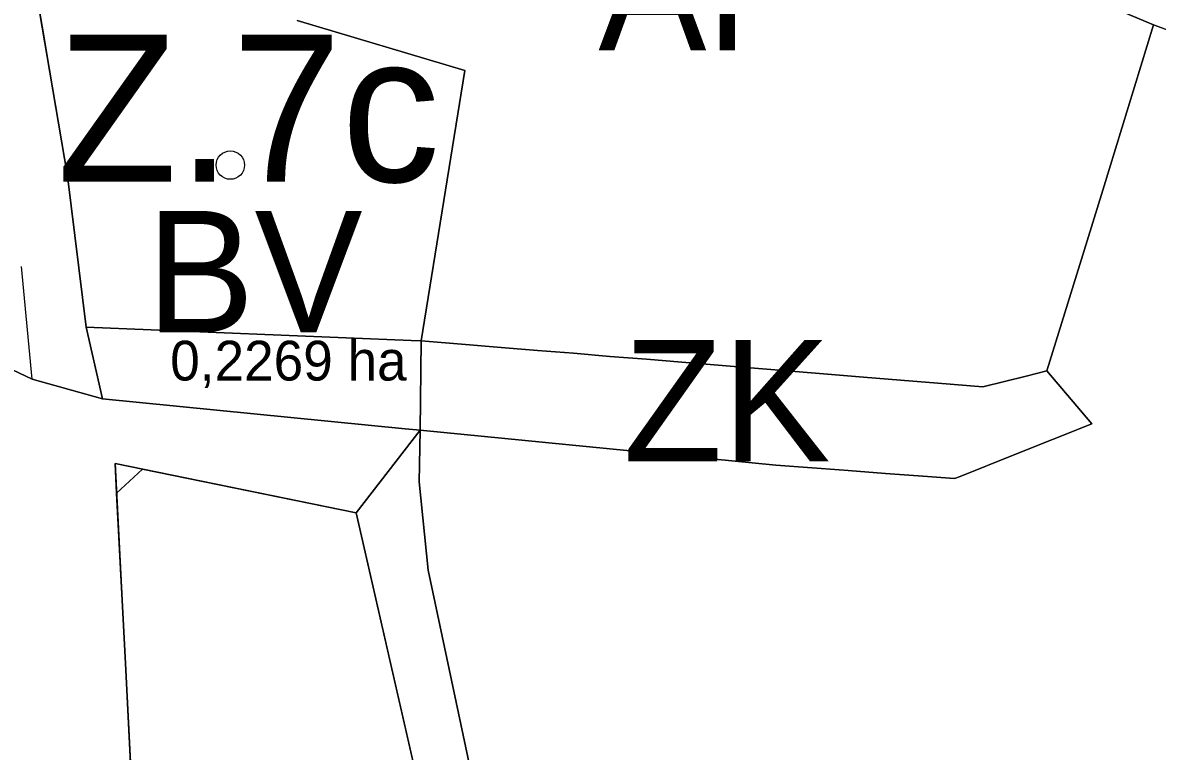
# Model space of a CAD drawing. Extents: x -555509 to -553005, y -1186756 to -1182560.
# Drawn here: x -554330.7 to -554199.7, y -1185603.5 to -1185519.4 of the extents above; entities that cross this region are included whole.
import ezdxf

# ---------------------------------------------------------------- set-up
doc = ezdxf.new("R2010")
doc.units = 0
for name, color, linetype in [('Level 15', 7, 'Continuous'), ('Level 26', 7, 'Continuous'), ('Level 29', 7, 'Continuous'), ('Level 36', 7, 'Continuous'), ('Level 4', 7, 'Continuous'), ('Level 46', 7, 'Continuous'), ('Level 56', 7, 'Continuous'), ('Level 59', 7, 'Continuous'), ('Level 63', 7, 'Continuous'), ('navrh_BV', 7, 'Continuous'), ('OBRYS_PLOCH', 7, 'Continuous'), ('stav_AL', 7, 'Continuous'), ('stav_AP', 7, 'Continuous'), ('stav_PU', 7, 'Continuous'), ('stav_ZK', 7, 'Continuous')]:
    doc.layers.add(name, color=color, linetype=linetype)

msp = doc.modelspace()

# ---------------------------------------------------------------- linework, layer by layer
at = {"layer": 'Level 15'}
for p, q in [((-554329.61, -1185560.51), (-554330.85, -1185547.51)), ((-554332.6, -1185559.09), (-554329.61, -1185560.51))]:
    msp.add_line(p, q, dxfattribs=at)
at = {"layer": 'Level 26'}
for p, q in [((-554207.77, -1185516.41), (-554200.12, -1185519.62)), ((-554200.12, -1185519.62), (-554190, -1185523.4)), ((-554329.61, -1185560.51), (-554332.6, -1185559.09)), ((-554321.47, -1185562.78), (-554329.61, -1185560.51)), ((-554286.52, -1185566.23), (-554321.47, -1185562.78)), ((-554284.82, -1185566.4), (-554286.52, -1185566.23)), ((-554284.9, -1185572.37), (-554284.82, -1185566.4)), ((-554292.21, -1185575.92), (-554320.03, -1185570.25)), ((-554320.03, -1185570.25), (-554319.85, -1185573.67)), ((-554319.85, -1185573.67), (-554320.03, -1185570.25)), ((-554320.03, -1185570.25), (-554292.21, -1185575.92)), ((-554319.85, -1185573.67), (-554316.87, -1185570.9)), ((-554316.87, -1185570.9), (-554292.21, -1185575.92)), ((-554319.21, -1185586), (-554319.85, -1185573.67)), ((-554319.85, -1185573.67), (-554319.85, -1185573.67)), ((-554292.21, -1185575.92), (-554284.34, -1185610.24)), ((-554318.84, -1185593.32), (-554319.21, -1185586)), ((-554317.73, -1185614.65), (-554318.84, -1185593.32))]:
    msp.add_line(p, q, dxfattribs=at)
msp.add_lwpolyline([(-554276.6, -1185616.82), (-554283.87, -1185582.54), (-554284.9, -1185572.37)], dxfattribs=at)
at = {"layer": 'Level 36'}
for p, q in [((-554279.64, -1185524.91), (-554299.01, -1185519.14)), ((-554281.87, -1185538.72), (-554279.64, -1185524.91)), ((-554284.68, -1185556.1), (-554281.87, -1185538.72)), ((-554284.82, -1185566.4), (-554284.68, -1185556.1)), ((-554284.82, -1185566.4), (-554292.21, -1185575.92)), ((-554292.21, -1185575.92), (-554284.82, -1185566.4))]:
    msp.add_line(p, q, dxfattribs=at)
msp.add_lwpolyline([(-554282.94, -1185616.37), (-554284.34, -1185610.24), (-554292.21, -1185575.92)], dxfattribs=at)
at = {"layer": 'Level 4'}
msp.add_circle((-554306.72, -1185535.81), 1.64, dxfattribs=at)
at = {"layer": 'Level 56'}
for p, q in [((-554330.26, -1185509), (-554325.54, -1185537.09)), ((-554279.64, -1185524.91), (-554299.01, -1185519.14)), ((-554281.87, -1185538.72), (-554279.64, -1185524.91)), ((-554325.54, -1185537.09), (-554323.36, -1185554.5)), ((-554284.68, -1185556.1), (-554281.87, -1185538.72)), ((-554323.36, -1185554.5), (-554321.47, -1185562.78)), ((-554284.68, -1185556.1), (-554284.82, -1185566.4)), ((-554284.82, -1185566.4), (-554284.68, -1185556.1)), ((-554321.47, -1185562.78), (-554286.52, -1185566.23)), ((-554286.52, -1185566.23), (-554284.82, -1185566.4))]:
    msp.add_line(p, q, dxfattribs=at)
msp.add_lwpolyline([(-554305.65, -1185782.36), (-554303.28, -1185786.68), (-554300.2, -1185788.59), (-554275.27, -1185787.98), (-554266.32, -1185786.4), (-554273.88, -1185655.23), (-554282.43, -1185618.58), (-554282.94, -1185616.37), (-554284.34, -1185610.24), (-554292.21, -1185575.92), (-554316.87, -1185570.9), (-554319.85, -1185573.67), (-554319.21, -1185586), (-554318.84, -1185593.32), (-554317.73, -1185614.65), (-554316.26, -1185651.34), (-554315.85, -1185660.44), (-554305.65, -1185782.36)], dxfattribs=at)
at = {"layer": 'navrh_BV'}
for p, q in [((-554330.26, -1185509), (-554325.54, -1185537.09)), ((-554330.26, -1185509), (-554325.54, -1185537.09)), ((-554279.64, -1185524.91), (-554299.01, -1185519.14)), ((-554279.64, -1185524.91), (-554299.01, -1185519.14)), ((-554281.87, -1185538.72), (-554279.64, -1185524.91)), ((-554281.87, -1185538.72), (-554279.64, -1185524.91)), ((-554325.54, -1185537.09), (-554323.36, -1185554.5)), ((-554325.54, -1185537.09), (-554323.36, -1185554.5)), ((-554284.68, -1185556.1), (-554281.87, -1185538.72)), ((-554284.68, -1185556.1), (-554281.87, -1185538.72)), ((-554323.36, -1185554.5), (-554321.47, -1185562.78)), ((-554323.36, -1185554.5), (-554321.47, -1185562.78)), ((-554284.68, -1185556.1), (-554284.82, -1185566.4)), ((-554284.82, -1185566.4), (-554284.68, -1185556.1)), ((-554284.82, -1185566.4), (-554284.68, -1185556.1)), ((-554321.47, -1185562.78), (-554286.52, -1185566.23)), ((-554321.47, -1185562.78), (-554286.52, -1185566.23)), ((-554286.52, -1185566.23), (-554284.82, -1185566.4)), ((-554286.52, -1185566.23), (-554284.82, -1185566.4))]:
    msp.add_line(p, q, dxfattribs=at)
msp.add_lwpolyline([(-554305.65, -1185782.36), (-554303.28, -1185786.68), (-554300.2, -1185788.59), (-554275.27, -1185787.98), (-554266.32, -1185786.4), (-554273.88, -1185655.23), (-554282.43, -1185618.58), (-554282.94, -1185616.37), (-554284.34, -1185610.24), (-554292.21, -1185575.92), (-554316.87, -1185570.9), (-554319.85, -1185573.67), (-554319.21, -1185586), (-554318.84, -1185593.32), (-554317.73, -1185614.65), (-554316.26, -1185651.34), (-554315.85, -1185660.44), (-554305.65, -1185782.36)], dxfattribs=at)
msp.add_lwpolyline([(-554305.65, -1185782.36), (-554303.28, -1185786.68), (-554300.2, -1185788.59), (-554275.27, -1185787.98), (-554266.32, -1185786.4), (-554273.88, -1185655.23), (-554282.43, -1185618.58), (-554282.94, -1185616.37), (-554284.34, -1185610.24), (-554292.21, -1185575.92), (-554316.87, -1185570.9), (-554319.85, -1185573.67), (-554319.21, -1185586), (-554318.84, -1185593.32), (-554317.73, -1185614.65), (-554316.26, -1185651.34), (-554315.85, -1185660.44), (-554305.65, -1185782.36)], dxfattribs=at)
at = {"layer": 'OBRYS_PLOCH'}
for p, q in [((-554330.26, -1185509), (-554325.54, -1185537.09)), ((-554207.77, -1185516.41), (-554200.12, -1185519.62)), ((-554279.64, -1185524.91), (-554299.01, -1185519.14)), ((-554299.01, -1185519.14), (-554279.64, -1185524.91)), ((-554206, -1185538.69), (-554200.12, -1185519.62)), ((-554200.12, -1185519.62), (-554190, -1185523.4)), ((-554281.87, -1185538.72), (-554279.64, -1185524.91)), ((-554279.64, -1185524.91), (-554281.87, -1185538.72)), ((-554325.54, -1185537.09), (-554323.36, -1185554.5)), ((-554284.68, -1185556.1), (-554281.87, -1185538.72)), ((-554281.87, -1185538.72), (-554284.68, -1185556.1)), ((-554323.36, -1185554.5), (-554321.47, -1185562.78)), ((-554284.68, -1185556.1), (-554284.82, -1185566.4)), ((-554284.82, -1185566.4), (-554284.68, -1185556.1)), ((-554284.68, -1185556.1), (-554284.82, -1185566.4)), ((-554284.68, -1185556.1), (-554279.56, -1185556.52)), ((-554279.56, -1185556.52), (-554284.68, -1185556.1)), ((-554279.56, -1185556.52), (-554275.44, -1185556.85)), ((-554275.44, -1185556.85), (-554279.56, -1185556.52)), ((-554275.44, -1185556.85), (-554271.24, -1185557.2)), ((-554271.24, -1185557.2), (-554275.44, -1185556.85)), ((-554271.24, -1185557.2), (-554267.11, -1185557.53)), ((-554267.11, -1185557.53), (-554271.24, -1185557.2)), ((-554262.9, -1185557.88), (-554267.11, -1185557.53)), ((-554258.68, -1185558.22), (-554262.9, -1185557.88)), ((-554254.61, -1185558.55), (-554258.68, -1185558.22)), ((-554246.19, -1185559.24), (-554241.96, -1185559.58)), ((-554241.96, -1185559.58), (-554246.19, -1185559.24)), ((-554237.78, -1185559.93), (-554241.96, -1185559.58)), ((-554233.61, -1185560.27), (-554237.78, -1185559.93)), ((-554212.44, -1185559.55), (-554214.84, -1185560.15)), ((-554207.26, -1185565.65), (-554212.44, -1185559.55)), ((-554321.47, -1185562.78), (-554329.61, -1185560.51)), ((-554229.33, -1185560.61), (-554233.61, -1185560.27)), ((-554229.33, -1185560.61), (-554225.03, -1185560.96)), ((-554225.03, -1185560.96), (-554229.33, -1185560.61)), ((-554225.03, -1185560.96), (-554219.82, -1185561.39)), ((-554321.47, -1185562.78), (-554286.52, -1185566.23)), ((-554286.52, -1185566.23), (-554321.47, -1185562.78)), ((-554286.52, -1185566.23), (-554284.82, -1185566.4)), ((-554284.82, -1185566.4), (-554286.52, -1185566.23)), ((-554284.9, -1185572.37), (-554284.82, -1185566.4)), ((-554284.82, -1185566.4), (-554243.73, -1185570.45)), ((-554216.32, -1185569.27), (-554207.26, -1185565.65)), ((-554319.85, -1185573.67), (-554320.03, -1185570.25)), ((-554320.03, -1185570.25), (-554292.21, -1185575.92)), ((-554243.73, -1185570.45), (-554239.56, -1185570.76)), ((-554226.77, -1185571.72), (-554223.11, -1185571.99)), ((-554319.21, -1185586), (-554319.85, -1185573.67)), ((-554319.85, -1185573.67), (-554319.85, -1185573.67)), ((-554292.21, -1185575.92), (-554284.34, -1185610.24)), ((-554318.84, -1185593.32), (-554319.21, -1185586)), ((-554317.73, -1185614.65), (-554318.84, -1185593.32))]:
    msp.add_line(p, q, dxfattribs=at)
for points in [[(-554200.12, -1185519.62), (-554207.77, -1185516.41), (-554213.33, -1185514.81)], [(-554200.12, -1185519.62), (-554206, -1185538.69), (-554208.31, -1185546.17), (-554212.44, -1185559.55)], [(-554179.54, -1185525.12), (-554182.15, -1185527.13), (-554190, -1185523.4), (-554200.12, -1185519.62)], [(-554219.82, -1185561.39), (-554214.84, -1185560.15), (-554212.44, -1185559.55), (-554208.31, -1185546.17), (-554206, -1185538.69)], [(-554329.61, -1185560.51), (-554332.6, -1185559.09), (-554351.97, -1185549.89)], [(-554267.11, -1185557.53), (-554262.9, -1185557.88), (-554258.68, -1185558.22), (-554254.61, -1185558.55)], [(-554254.61, -1185558.55), (-554250.39, -1185558.9), (-554246.19, -1185559.24)], [(-554246.19, -1185559.24), (-554250.39, -1185558.9), (-554254.61, -1185558.55)], [(-554212.44, -1185559.55), (-554207.26, -1185565.65), (-554216.32, -1185569.27), (-554222.47, -1185571.74), (-554223.11, -1185571.99), (-554226.77, -1185571.72), (-554231.08, -1185571.39), (-554235.39, -1185571.07), (-554239.56, -1185570.76), (-554243.73, -1185570.45), (-554284.82, -1185566.4)], [(-554241.96, -1185559.58), (-554237.78, -1185559.93), (-554233.61, -1185560.27), (-554229.33, -1185560.61)], [(-554214.84, -1185560.15), (-554219.82, -1185561.39), (-554225.03, -1185560.96)], [(-554284.82, -1185566.4), (-554284.9, -1185572.37), (-554283.87, -1185582.54), (-554276.6, -1185616.82)], [(-554223.11, -1185571.99), (-554222.47, -1185571.74), (-554216.32, -1185569.27)], [(-554243.54, -1185785.8), (-554246.46, -1185773.2), (-554248.95, -1185762.5), (-554251.47, -1185751.65), (-554257.53, -1185725.59), (-554260.73, -1185711.78), (-554263.47, -1185700.01), (-554273.88, -1185655.23), (-554282.43, -1185618.58), (-554282.94, -1185616.37), (-554284.34, -1185610.24), (-554292.21, -1185575.92), (-554320.03, -1185570.25), (-554319.21, -1185586), (-554318.84, -1185593.32), (-554317.73, -1185614.65), (-554316.26, -1185651.34), (-554315.85, -1185660.44), (-554314.2, -1185697.45), (-554313.65, -1185709.58), (-554312.98, -1185724.75), (-554311.84, -1185750.3)], [(-554305.65, -1185782.36), (-554303.28, -1185786.68), (-554300.2, -1185788.59), (-554275.27, -1185787.98), (-554266.32, -1185786.4), (-554273.88, -1185655.23), (-554282.43, -1185618.58), (-554282.94, -1185616.37), (-554284.34, -1185610.24), (-554292.21, -1185575.92), (-554316.87, -1185570.9), (-554319.85, -1185573.67), (-554319.21, -1185586), (-554318.84, -1185593.32), (-554317.73, -1185614.65), (-554316.26, -1185651.34), (-554315.85, -1185660.44), (-554305.65, -1185782.36)], [(-554239.56, -1185570.76), (-554235.39, -1185571.07), (-554231.08, -1185571.39), (-554226.77, -1185571.72)], [(-554276.6, -1185616.82), (-554283.87, -1185582.54), (-554284.9, -1185572.37)]]:
    msp.add_lwpolyline(points, dxfattribs=at)
at = {"layer": 'stav_AL'}
for points in [[(-554200.12, -1185519.62), (-554206, -1185538.69), (-554208.31, -1185546.17), (-554212.44, -1185559.55)], [(-554179.54, -1185525.12), (-554182.15, -1185527.13), (-554190, -1185523.4), (-554200.12, -1185519.62)], [(-554212.44, -1185559.55), (-554207.26, -1185565.65), (-554216.32, -1185569.27), (-554222.47, -1185571.74), (-554223.11, -1185571.99), (-554226.77, -1185571.72), (-554231.08, -1185571.39), (-554235.39, -1185571.07), (-554239.56, -1185570.76), (-554243.73, -1185570.45), (-554284.82, -1185566.4)], [(-554284.82, -1185566.4), (-554284.9, -1185572.37), (-554283.87, -1185582.54), (-554276.6, -1185616.82)]]:
    msp.add_lwpolyline(points, dxfattribs=at)
at = {"layer": 'stav_AP'}
msp.add_line((-554284.68, -1185556.1), (-554279.56, -1185556.52), dxfattribs=at)
for points in [[(-554330.26, -1185509), (-554327.56, -1185525.07), (-554325.54, -1185537.09), (-554323.36, -1185554.5), (-554285.85, -1185556.05), (-554284.68, -1185556.1)], [(-554200.12, -1185519.62), (-554207.77, -1185516.41)], [(-554267.11, -1185557.53), (-554262.9, -1185557.88), (-554258.68, -1185558.22), (-554254.61, -1185558.55), (-554250.39, -1185558.9), (-554246.19, -1185559.24), (-554241.96, -1185559.58), (-554237.78, -1185559.93), (-554233.61, -1185560.27), (-554229.33, -1185560.61), (-554225.03, -1185560.96), (-554219.82, -1185561.39), (-554214.84, -1185560.15), (-554212.44, -1185559.55), (-554208.31, -1185546.17), (-554206, -1185538.69), (-554200.12, -1185519.62)], [(-554279.56, -1185556.52), (-554275.44, -1185556.85), (-554271.24, -1185557.2), (-554267.11, -1185557.53)]]:
    msp.add_lwpolyline(points, dxfattribs=at)
at = {"layer": 'stav_PU'}
for p, q in [((-554327.56, -1185525.07), (-554330.26, -1185509)), ((-554325.54, -1185537.09), (-554327.56, -1185525.07)), ((-554323.36, -1185554.5), (-554325.54, -1185537.09)), ((-554321.47, -1185562.78), (-554323.36, -1185554.5)), ((-554332.6, -1185559.09), (-554329.61, -1185560.51)), ((-554321.47, -1185562.78), (-554329.61, -1185560.51)), ((-554329.61, -1185560.51), (-554321.47, -1185562.78))]:
    msp.add_line(p, q, dxfattribs=at)
at = {"layer": 'stav_ZK'}
for p, q in [((-554285.85, -1185556.05), (-554323.36, -1185554.5)), ((-554323.36, -1185554.5), (-554321.47, -1185562.78)), ((-554284.68, -1185556.1), (-554285.85, -1185556.05)), ((-554279.56, -1185556.52), (-554284.68, -1185556.1)), ((-554321.47, -1185562.78), (-554286.52, -1185566.23)), ((-554286.52, -1185566.23), (-554284.82, -1185566.4)), ((-554284.82, -1185566.4), (-554243.73, -1185570.45))]:
    msp.add_line(p, q, dxfattribs=at)
for points in [[(-554267.11, -1185557.53), (-554271.24, -1185557.2), (-554275.44, -1185556.85), (-554279.56, -1185556.52)], [(-554212.44, -1185559.55), (-554214.84, -1185560.15), (-554219.82, -1185561.39), (-554225.03, -1185560.96), (-554229.33, -1185560.61), (-554233.61, -1185560.27), (-554237.78, -1185559.93), (-554241.96, -1185559.58), (-554246.19, -1185559.24), (-554250.39, -1185558.9), (-554254.61, -1185558.55), (-554258.68, -1185558.22), (-554262.9, -1185557.88), (-554267.11, -1185557.53)], [(-554243.73, -1185570.45), (-554239.56, -1185570.76), (-554235.39, -1185571.07), (-554231.08, -1185571.39), (-554226.77, -1185571.72), (-554223.11, -1185571.99), (-554222.47, -1185571.74), (-554216.32, -1185569.27), (-554207.26, -1185565.65), (-554212.44, -1185559.55)]]:
    msp.add_lwpolyline(points, dxfattribs=at)

# ---------------------------------------------------------------- texts
at = {"layer": 'Level 29'}
msp.add_text('0,2269 ha', height=4.588, dxfattribs=at).set_placement((-554313.66, -1185560.67))
at = {"layer": 'Level 46'}
msp.add_text('Z.7c', height=17, dxfattribs=at).set_placement((-554326.74, -1185537.74))
at = {"layer": 'Level 59'}
for s, p in [('AP', (-554264.23, -1185522.57)), ('ZK', (-554261.35, -1185569.99))]:
    msp.add_text(s, height=14, dxfattribs=at).set_placement(p)
at = {"layer": 'Level 63'}
msp.add_text('BV', height=14, dxfattribs=at).set_placement((-554316.42, -1185555.09))

doc.saveas('drawing.dxf')
